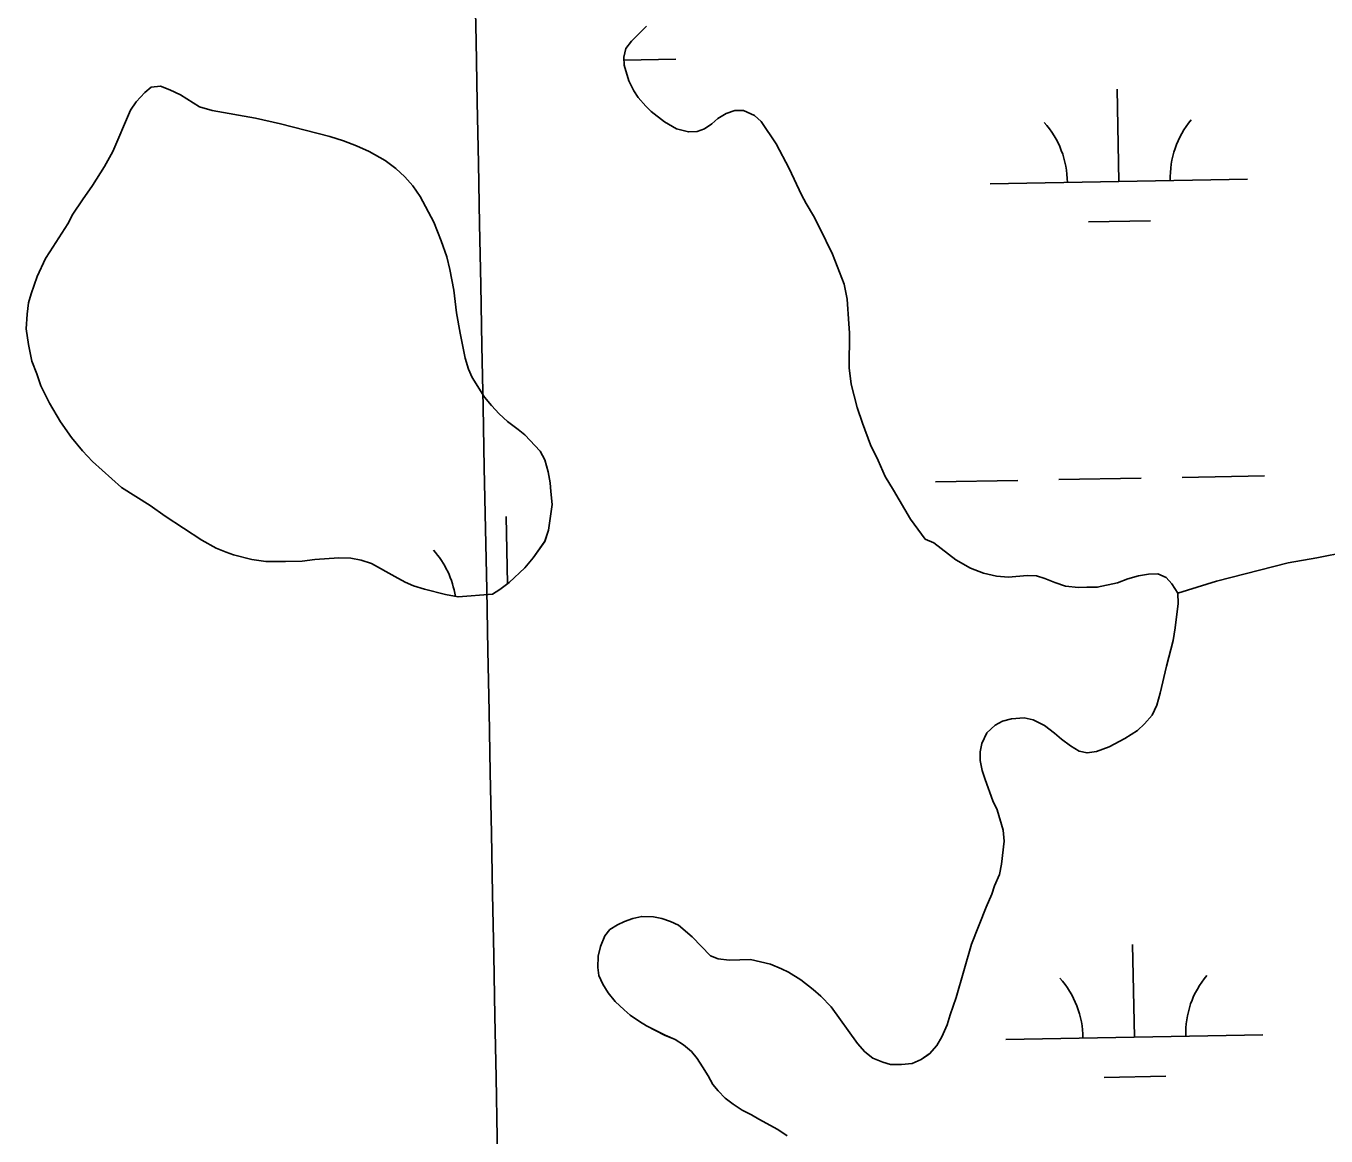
# Model space of a CAD drawing. Extents: x 3957609 to 3995875, y 234277 to 260273.
# Drawn here: x 3987978 to 3988484, y 256301 to 256732 of the extents above; entities that cross this region are included whole.
import ezdxf

# ---------------------------------------------------------------- set-up
doc = ezdxf.new("R2010")
doc.units = 0
for name, color, linetype in [('V-GRID-MAJR', 7, 'Continuous'), ('V-RIVR-EDGE', 7, 'Continuous'), ('V-TOPO-SHOR', 7, 'Continuous'), ('V-WETL-SWMP', 7, 'Continuous')]:
    doc.layers.add(name, color=color, linetype=linetype)

msp = doc.modelspace()

# ---------------------------------------------------------------- linework, layer by layer
at = {"layer": 'V-GRID-MAJR'}
msp.add_spline([(3988472.963, 240204.959), (3988414.381, 243232.915), (3988297.143, 249292.685), (3988179.905, 255352.445), (3988121.249, 258384.254)], degree=3, dxfattribs=at)
at = {"layer": 'V-RIVR-EDGE'}
for points in [[(3988219.605, 256732.173), (3988213.708, 256726.322), (3988211.546, 256723.393), (3988210.749, 256720.067), (3988210.933, 256716.934), (3988212.674, 256710.857), (3988214.618, 256706.936), (3988216.371, 256704.384), (3988219.293, 256701.043), (3988221.44, 256698.883), (3988226.517, 256694.949), (3988231.205, 256692.19), (3988235.899, 256690.998), (3988239.229, 256691.18), (3988242.17, 256692.149), (3988244.918, 256694.097), (3988247.273, 256696.243), (3988250.609, 256698.189), (3988253.943, 256699.35), (3988257.271, 256699.337), (3988261.57, 256697.363), (3988264.108, 256695.006), (3988269.951, 256686.37), (3988275.005, 256676.756), (3988279.863, 256666.557), (3988281.612, 256663.223), (3988284.53, 256658.318), (3988286.863, 256653.806), (3988291.915, 256643.411), (3988296.376, 256631.844), (3988297.529, 256625.966), (3988298.277, 256616.369), (3988298.461, 256612.842), (3988298.41, 256599.334), (3988299.169, 256592.87), (3988301.486, 256583.855), (3988303.618, 256577.778), (3988306.718, 256569.349), (3988309.633, 256563.268), (3988312.35, 256556.991), (3988315.66, 256551.693), (3988322.275, 256540.509), (3988327.925, 256532.657), (3988331.247, 256531.274), (3988339.839, 256524.586), (3988345.505, 256521.432), (3988350.589, 256519.455), (3988355.674, 256518.261), (3988360.372, 256517.854), (3988367.618, 256518.61), (3988371.142, 256518.401), (3988374.466, 256517.41), (3988378.378, 256515.828), (3988382.482, 256514.444), (3988387.571, 256513.838), (3988390.705, 256514.022), (3988394.815, 256514.008), (3988402.655, 256515.74), (3988406.771, 256517.291), (3988410.888, 256518.452), (3988414.806, 256519.023), (3988418.33, 256519.208), (3988421.652, 256517.823), (3988423.798, 256515.271), (3988426.133, 256511.739)], [(3987979.307, 256608.341), (3987980.654, 256601.873), (3987982.594, 256596.972), (3987984.142, 256592.268), (3987987.447, 256585.6), (3987991.728, 256578.34), (3987996.012, 256572.255), (3988000.301, 256566.953), (3988004.2, 256562.826), (3988015.519, 256552.799), (3988026.652, 256545.709), (3988032.512, 256541.576), (3988046.772, 256532.321), (3988052.24, 256529.169), (3988056.152, 256527.588), (3988059.084, 256526.599), (3988066.125, 256524.811), (3988071.606, 256524.006), (3988079.241, 256523.979), (3988085.702, 256524.152), (3988090.599, 256524.721), (3988099.999, 256525.468), (3988104.698, 256525.255), (3988108.611, 256524.459), (3988112.717, 256523.269), (3988121.706, 256518.145), (3988125.808, 256515.976), (3988128.938, 256514.594), (3988133.238, 256513.207), (3988141.455, 256511.22), (3988146.346, 256510.223), (3988159.664, 256511.347), (3988162.607, 256513.101), (3988166.142, 256515.828), (3988172.23, 256521.483), (3988175.575, 256525.386), (3988180.101, 256531.832), (3988181.487, 256536.132), (3988182.894, 256546.112), (3988182.327, 256551.206), (3988182.143, 256554.536), (3988181.375, 256558.845), (3988180.023, 256563.549), (3988178.272, 256566.883), (3988172.226, 256573.172), (3988169.689, 256575.335), (3988165.589, 256578.483), (3988162.271, 256581.43), (3988159.346, 256584.576), (3988156.616, 256587.914), (3988151.75, 256595.567), (3988150.393, 256598.705), (3988149.037, 256603.018), (3988147.116, 256612.814), (3988145.772, 256620.649), (3988144.631, 256629.466), (3988143.093, 256637.498), (3988141.938, 256642.397), (3988139.806, 256648.67), (3988136.896, 256655.926), (3988131.647, 256665.928), (3988128.727, 256670.051), (3988125.606, 256673.588), (3988122.093, 256676.734), (3988117.993, 256679.879), (3988111.741, 256683.429), (3988106.854, 256685.599), (3988101.771, 256687.576), (3988096.491, 256689.163), (3988077.322, 256694.127), (3988067.541, 256696.317), (3988050.712, 256699.315), (3988045.824, 256700.703), (3988038.402, 256705.43), (3988034.298, 256707.402), (3988030.582, 256708.787), (3988027.056, 256708.408), (3988024.504, 256706.264), (3988021.162, 256702.754), (3988018.997, 256699.432), (3988012.085, 256683.404), (3988008.931, 256677.541), (3988004.204, 256670.119), (3988000.268, 256664.65), (3987996.526, 256658.986), (3987994.556, 256655.275), (3987987.663, 256644.334), (3987985.891, 256641.797), (3987982.733, 256634.76), (3987980.359, 256628.11), (3987979.366, 256624.592), (3987978.764, 256620.09), (3987978.35, 256614.413), (3987979.307, 256608.341)], [(3988349.954, 256453.28), (3988351.926, 256457.387), (3988355.07, 256460.311), (3988358.013, 256461.868), (3988361.539, 256462.832), (3988366.436, 256463.205), (3988369.957, 256462.41), (3988374.255, 256460.24), (3988378.161, 256457.288), (3988380.895, 256454.929), (3988384.407, 256452.371), (3988387.729, 256450.206), (3988390.858, 256449.606), (3988394.582, 256450.18), (3988399.483, 256451.925), (3988405.563, 256455.23), (3988410.47, 256458.345), (3988413.221, 256460.881), (3988416.17, 256464.198), (3988417.945, 256468.108), (3988419.334, 256472.8), (3988421.722, 256483.366), (3988424.304, 256493.339), (3988425.105, 256498.232), (3988426.315, 256507.626), (3988426.133, 256511.739)], [(3988274.208, 256300.649), (3988270.692, 256303.207), (3988263.268, 256307.15), (3988260.337, 256308.923), (3988256.821, 256310.699), (3988253.305, 256313.06), (3988250.179, 256315.421), (3988247.449, 256318.174), (3988245.305, 256320.726), (3988243.556, 256324.062), (3988241.416, 256327.593), (3988239.272, 256330.732), (3988237.129, 256333.483), (3988234.006, 256336.039), (3988230.684, 256338.205), (3988226.775, 256339.784), (3988219.545, 256343.532), (3988216.809, 256345.107), (3988213.295, 256347.667), (3988210.954, 256349.633), (3988207.442, 256352.974), (3988204.712, 256356.314), (3988202.571, 256359.648), (3988201.017, 256362.982), (3988200.636, 256366.118), (3988200.849, 256370.619), (3988201.646, 256374.336), (3988203.423, 256378.442), (3988205.389, 256380.98), (3988208.332, 256382.731), (3988211.079, 256384.093), (3988214.216, 256385.254), (3988217.743, 256386.024), (3988222.247, 256385.813), (3988225.573, 256385.213), (3988228.896, 256384.025), (3988232.024, 256382.645), (3988237.293, 256378.121), (3988244.51, 256370.656), (3988247.441, 256369.468), (3988251.748, 256369.063), (3988259.973, 256369.226), (3988267.796, 256367.437), (3988272.099, 256365.659), (3988274.833, 256364.279), (3988279.523, 256361.323), (3988284.403, 256357.586), (3988287.33, 256355.03), (3988291.428, 256350.903), (3988301.555, 256336.573), (3988304.48, 256333.429), (3988307.603, 256330.874), (3988311.513, 256329.293), (3988314.448, 256328.5), (3988318.754, 256328.484), (3988322.869, 256328.858), (3988326.398, 256330.413), (3988329.537, 256332.555), (3988332.486, 256335.873), (3988334.457, 256339.193), (3988336.433, 256343.885), (3988337.621, 256347.796), (3988339.994, 256354.444), (3988345.946, 256375.176), (3988351.676, 256389.643), (3988353.849, 256394.726), (3988354.838, 256397.855), (3988356.815, 256402.351), (3988357.611, 256406.265), (3988358.623, 256415.266), (3988358.248, 256419.575), (3988355.928, 256427.414), (3988354.179, 256430.945), (3988351.271, 256439.18), (3988350.109, 256442.709), (3988349.341, 256446.627), (3988349.354, 256449.955), (3988349.954, 256453.28)]]:
    msp.add_lwpolyline(points, dxfattribs=at)
at = {"layer": 'V-TOPO-SHOR'}
msp.add_lwpolyline([(3988426.133, 256511.739), (3988441.227, 256516.381), (3988469.055, 256523.523), (3988480.223, 256525.44), (3988491.978, 256527.746), (3988509.026, 256531.598), (3988525.881, 256536.237), (3988543.326, 256541.654), (3988578.029, 256554.644), (3988594.692, 256560.456), (3988615.082, 256567.821), (3988640.182, 256578.497), (3988662.73, 256587.42), (3988682.729, 256595.178), (3988713.506, 256605.834), (3988739.389, 256616.117), (3988764.68, 256625.03), (3988784.48, 256632.2), (3988832.618, 256647.439)], dxfattribs=at)
at = {"layer": 'V-WETL-SWMP'}
for p, q in [((3988213.709, 256726.321), (3988219.605, 256732.173)), ((3988210.75, 256720.067), (3988211.545, 256723.393)), ((3988211.545, 256723.393), (3988213.709, 256726.321)), ((3988210.934, 256716.934), (3988210.75, 256720.067)), ((3988210.816, 256718.937), (3988230.983, 256719.303)), ((3988212.674, 256710.858), (3988210.934, 256716.934)), ((3988214.617, 256706.935), (3988212.674, 256710.858)), ((3988403.193, 256671.684), (3988402.538, 256707.678)), ((3988216.37, 256704.383), (3988214.617, 256706.935)), ((3988219.294, 256701.044), (3988216.37, 256704.383)), ((3988221.44, 256698.882), (3988219.294, 256701.044)), ((3988226.516, 256694.948), (3988221.44, 256698.882)), ((3988250.61, 256698.188), (3988247.274, 256696.242)), ((3988253.943, 256699.35), (3988250.61, 256698.188)), ((3988257.271, 256699.338), (3988253.943, 256699.35)), ((3988261.571, 256697.364), (3988257.271, 256699.338)), ((3988264.108, 256695.005), (3988261.571, 256697.364)), ((3988231.205, 256692.19), (3988226.516, 256694.948)), ((3988235.899, 256690.998), (3988231.205, 256692.19)), ((3988242.169, 256692.149), (3988239.228, 256691.181)), ((3988244.917, 256694.097), (3988242.169, 256692.149)), ((3988247.274, 256696.242), (3988244.917, 256694.097)), ((3988269.95, 256686.369), (3988264.108, 256695.005)), ((3988239.228, 256691.181), (3988235.899, 256690.998)), ((3988275.005, 256676.757), (3988269.95, 256686.369)), ((3988279.862, 256666.558), (3988275.005, 256676.757)), ((3988353.201, 256670.775), (3988453.185, 256672.593)), ((3988281.612, 256663.223), (3988279.862, 256666.558)), ((3988284.531, 256658.318), (3988281.612, 256663.223)), ((3988286.863, 256653.806), (3988284.531, 256658.318)), ((3988291.916, 256643.411), (3988286.863, 256653.806)), ((3988391.475, 256656.038), (3988415.471, 256656.474)), ((3988296.376, 256631.843), (3988291.916, 256643.411)), ((3988297.529, 256625.965), (3988296.376, 256631.843)), ((3988298.277, 256616.368), (3988297.529, 256625.965)), ((3988298.46, 256612.843), (3988298.277, 256616.368)), ((3988298.41, 256599.334), (3988298.46, 256612.843)), ((3988299.17, 256592.87), (3988298.41, 256599.334)), ((3988301.486, 256583.855), (3988299.17, 256592.87)), ((3988303.617, 256577.778), (3988301.486, 256583.855)), ((3988306.719, 256569.348), (3988303.617, 256577.778)), ((3988309.633, 256563.268), (3988306.719, 256569.348)), ((3988312.351, 256556.992), (3988309.633, 256563.268)), ((3988315.66, 256551.694), (3988312.351, 256556.992)), ((3988379.888, 256555.809), (3988411.882, 256556.391)), ((3988427.88, 256556.682), (3988459.874, 256557.264)), ((3988322.276, 256540.509), (3988315.66, 256551.694)), ((3988331.896, 256554.937), (3988363.89, 256555.518)), ((3988165.524, 256515.352), (3988165.049, 256541.471)), ((3988327.925, 256532.657), (3988322.276, 256540.509)), ((3988331.248, 256531.274), (3988327.925, 256532.657)), ((3988339.838, 256524.586), (3988331.248, 256531.274)), ((3988345.505, 256521.432), (3988339.838, 256524.586)), ((3988350.588, 256519.456), (3988345.505, 256521.432)), ((3988355.674, 256518.262), (3988350.588, 256519.456)), ((3988360.371, 256517.854), (3988355.674, 256518.262)), ((3988367.618, 256518.61), (3988360.371, 256517.854)), ((3988371.142, 256518.401), (3988367.618, 256518.61)), ((3988374.467, 256517.41), (3988371.142, 256518.401)), ((3988378.377, 256515.829), (3988374.467, 256517.41)), ((3988382.483, 256514.444), (3988378.377, 256515.829)), ((3988402.654, 256515.74), (3988394.816, 256514.007)), ((3988406.771, 256517.291), (3988402.654, 256515.74)), ((3988410.887, 256518.451), (3988406.771, 256517.291)), ((3988414.805, 256519.024), (3988410.887, 256518.451)), ((3988418.33, 256519.207), (3988414.805, 256519.024)), ((3988421.653, 256517.824), (3988418.33, 256519.207)), ((3988423.798, 256515.271), (3988421.653, 256517.824)), ((3988426.134, 256511.738), (3988423.798, 256515.271)), ((3988387.571, 256513.838), (3988382.483, 256514.444)), ((3988390.705, 256514.022), (3988387.571, 256513.838)), ((3988394.816, 256514.007), (3988390.705, 256514.022)), ((3988426.315, 256507.626), (3988426.134, 256511.738)), ((3988425.105, 256498.232), (3988426.315, 256507.626)), ((3988424.304, 256493.34), (3988425.105, 256498.232)), ((3988421.722, 256483.365), (3988424.304, 256493.34)), ((3988419.334, 256472.801), (3988421.722, 256483.365)), ((3988417.946, 256468.107), (3988419.334, 256472.801)), ((3988416.17, 256464.198), (3988417.946, 256468.107)), ((3988351.926, 256457.386), (3988355.069, 256460.311)), ((3988355.069, 256460.311), (3988358.012, 256461.867)), ((3988358.012, 256461.867), (3988361.54, 256462.832)), ((3988361.54, 256462.832), (3988366.436, 256463.206)), ((3988366.436, 256463.206), (3988369.957, 256462.41)), ((3988369.957, 256462.41), (3988374.256, 256460.24)), ((3988374.256, 256460.24), (3988378.161, 256457.289)), ((3988410.47, 256458.345), (3988413.221, 256460.88)), ((3988413.221, 256460.88), (3988416.17, 256464.198)), ((3988349.953, 256453.281), (3988351.926, 256457.386)), ((3988378.161, 256457.289), (3988380.894, 256454.93)), ((3988380.894, 256454.93), (3988384.408, 256452.371)), ((3988399.482, 256451.924), (3988405.564, 256455.23)), ((3988405.564, 256455.23), (3988410.47, 256458.345)), ((3988349.341, 256446.627), (3988349.353, 256449.955)), ((3988349.353, 256449.955), (3988349.953, 256453.281)), ((3988384.408, 256452.371), (3988387.729, 256450.206)), ((3988387.729, 256450.206), (3988390.859, 256449.607)), ((3988390.859, 256449.607), (3988394.581, 256450.18)), ((3988394.581, 256450.18), (3988399.482, 256451.924)), ((3988350.11, 256442.708), (3988349.341, 256446.627)), ((3988351.271, 256439.18), (3988350.11, 256442.708)), ((3988354.178, 256430.946), (3988351.271, 256439.18)), ((3988355.927, 256427.415), (3988354.178, 256430.946)), ((3988358.248, 256419.575), (3988355.927, 256427.415)), ((3988358.623, 256415.266), (3988358.248, 256419.575)), ((3988357.611, 256406.264), (3988358.623, 256415.266)), ((3988356.814, 256402.351), (3988357.611, 256406.264)), ((3988354.839, 256397.855), (3988356.814, 256402.351)), ((3988351.676, 256389.644), (3988353.849, 256394.726)), ((3988353.849, 256394.726), (3988354.839, 256397.855)), ((3988345.945, 256375.176), (3988351.676, 256389.644)), ((3988208.333, 256382.731), (3988211.079, 256384.092)), ((3988211.079, 256384.092), (3988214.216, 256385.255)), ((3988214.216, 256385.255), (3988217.743, 256386.025)), ((3988217.743, 256386.025), (3988222.246, 256385.813)), ((3988222.246, 256385.813), (3988225.572, 256385.213)), ((3988225.572, 256385.213), (3988228.896, 256384.026)), ((3988228.896, 256384.026), (3988232.024, 256382.644)), ((3988203.423, 256378.442), (3988205.39, 256380.98)), ((3988205.39, 256380.98), (3988208.333, 256382.731)), ((3988232.024, 256382.644), (3988237.293, 256378.121)), ((3988200.849, 256370.62), (3988201.646, 256374.337)), ((3988201.646, 256374.337), (3988203.423, 256378.442)), ((3988237.293, 256378.121), (3988244.51, 256370.655)), ((3988339.995, 256354.445), (3988345.945, 256375.176)), ((3988409.241, 256339.064), (3988408.586, 256375.058)), ((3988200.636, 256366.117), (3988200.849, 256370.62)), ((3988244.51, 256370.655), (3988247.442, 256369.469)), ((3988247.442, 256369.469), (3988251.748, 256369.062)), ((3988251.748, 256369.062), (3988259.972, 256369.227)), ((3988259.972, 256369.227), (3988267.797, 256367.437)), ((3988201.016, 256362.983), (3988200.636, 256366.117)), ((3988267.797, 256367.437), (3988272.098, 256365.659)), ((3988272.098, 256365.659), (3988274.834, 256364.278)), ((3988274.834, 256364.278), (3988279.522, 256361.324)), ((3988202.571, 256359.649), (3988201.016, 256362.983)), ((3988204.712, 256356.313), (3988202.571, 256359.649)), ((3988279.522, 256361.324), (3988284.403, 256357.586)), ((3988207.441, 256352.974), (3988204.712, 256356.313)), ((3988284.403, 256357.586), (3988287.33, 256355.03)), ((3988287.33, 256355.03), (3988291.427, 256350.903)), ((3988337.621, 256347.796), (3988339.995, 256354.445)), ((3988210.953, 256349.633), (3988207.441, 256352.974)), ((3988213.295, 256347.667), (3988210.953, 256349.633)), ((3988291.427, 256350.903), (3988301.555, 256336.573)), ((3988216.81, 256345.108), (3988213.295, 256347.667)), ((3988219.545, 256343.532), (3988216.81, 256345.108)), ((3988226.775, 256339.785), (3988219.545, 256343.532)), ((3988334.457, 256339.193), (3988336.432, 256343.885)), ((3988336.432, 256343.885), (3988337.621, 256347.796)), ((3988230.685, 256338.205), (3988226.775, 256339.785)), ((3988234.006, 256336.039), (3988230.685, 256338.205)), ((3988332.487, 256335.872), (3988334.457, 256339.193)), ((3988359.249, 256338.155), (3988459.233, 256339.973)), ((3988237.129, 256333.482), (3988234.006, 256336.039)), ((3988239.272, 256330.733), (3988237.129, 256333.482)), ((3988301.555, 256336.573), (3988304.48, 256333.43)), ((3988304.48, 256333.43), (3988307.603, 256330.873)), ((3988329.538, 256332.555), (3988332.487, 256335.872)), ((3988241.415, 256327.593), (3988239.272, 256330.733)), ((3988307.603, 256330.873), (3988311.513, 256329.293)), ((3988311.513, 256329.293), (3988314.447, 256328.499)), ((3988314.447, 256328.499), (3988318.755, 256328.483)), ((3988318.755, 256328.483), (3988322.868, 256328.859)), ((3988322.868, 256328.859), (3988326.397, 256330.413)), ((3988326.397, 256330.413), (3988329.538, 256332.555)), ((3988243.555, 256324.061), (3988241.415, 256327.593)), ((3988245.305, 256320.726), (3988243.555, 256324.061)), ((3988397.523, 256323.418), (3988421.52, 256323.854)), ((3988247.449, 256318.173), (3988245.305, 256320.726)), ((3988250.18, 256315.421), (3988247.449, 256318.173)), ((3988253.304, 256313.06), (3988250.18, 256315.421)), ((3988256.82, 256310.698), (3988253.304, 256313.06)), ((3988260.337, 256308.923), (3988256.82, 256310.698)), ((3988263.268, 256307.15), (3988260.337, 256308.923)), ((3988270.693, 256303.207), (3988263.268, 256307.15)), ((3988274.208, 256300.649), (3988270.693, 256303.207))]:
    msp.add_line(p, q, dxfattribs=at)
msp.add_lwpolyline([(3987980.654, 256601.874), (3987979.307, 256608.34), (3987978.351, 256614.413), (3987978.763, 256620.09), (3987979.367, 256624.591), (3987980.359, 256628.111), (3987982.733, 256634.759), (3987985.891, 256641.796), (3987987.663, 256644.335), (3987994.556, 256655.274), (3987996.527, 256658.986), (3988000.268, 256664.651), (3988004.204, 256670.118), (3988008.93, 256677.541), (3988012.084, 256683.403), (3988018.996, 256699.432), (3988021.162, 256702.753), (3988024.503, 256706.264), (3988027.056, 256708.409), (3988030.582, 256708.787), (3988034.297, 256707.403), (3988038.401, 256705.43), (3988045.824, 256700.704), (3988050.713, 256699.315), (3988067.54, 256696.317), (3988077.322, 256694.127), (3988096.491, 256689.162), (3988101.771, 256687.576), (3988106.855, 256685.599), (3988111.741, 256683.428), (3988117.993, 256679.88), (3988122.093, 256676.733), (3988125.606, 256673.587), (3988128.726, 256670.051), (3988131.647, 256665.929), (3988136.897, 256655.925), (3988139.807, 256648.67), (3988141.938, 256642.397), (3988143.094, 256637.498), (3988144.631, 256629.465), (3988145.773, 256620.65), (3988147.115, 256612.813), (3988149.037, 256603.017), (3988150.392, 256598.704), (3988151.75, 256595.567), (3988156.617, 256587.913), (3988159.346, 256584.575), (3988162.271, 256581.431), (3988165.589, 256578.482), (3988169.689, 256575.335), (3988172.226, 256573.172), (3988178.272, 256566.884), (3988180.022, 256563.549), (3988181.375, 256558.845), (3988182.143, 256554.535), (3988182.326, 256551.206), (3988182.895, 256546.113), (3988181.488, 256536.133), (3988180.101, 256531.831), (3988175.574, 256525.387), (3988172.231, 256521.483), (3988166.141, 256515.828), (3988162.607, 256513.1), (3988159.664, 256511.348), (3988146.346, 256510.223), (3988141.455, 256511.22), (3988133.239, 256513.208), (3988128.937, 256514.594), (3988125.809, 256515.976), (3988121.706, 256518.145), (3988112.718, 256523.268), (3988108.611, 256524.458), (3988104.698, 256525.256), (3988100, 256525.469), (3988090.599, 256524.72), (3988085.702, 256524.151), (3988079.241, 256523.979), (3988071.605, 256524.007), (3988066.126, 256524.81), (3988059.084, 256526.599), (3988056.151, 256527.588), (3988052.241, 256529.169), (3988046.771, 256532.322), (3988032.512, 256541.576), (3988026.653, 256545.709), (3988015.52, 256552.799), (3988004.201, 256562.826), (3988000.3, 256566.952), (3987996.012, 256572.254), (3987991.727, 256578.339), (3987987.447, 256585.599), (3987984.143, 256592.268), (3987982.594, 256596.973)], close=True, dxfattribs=at)
for centre, start, end in [((3988347.95, 256671.155), 0.26988, 41.81354), ((3988458.418, 256673.163), 140.26988, 181.81353), ((3988110.461, 256504.948), 8.9667, 41.81354), ((3988353.999, 256338.535), 0.26988, 41.81354), ((3988464.466, 256340.543), 140.26988, 181.81353)]:
    msp.add_arc(centre, 35.246, start, end, dxfattribs=at)

doc.saveas('drawing.dxf')
